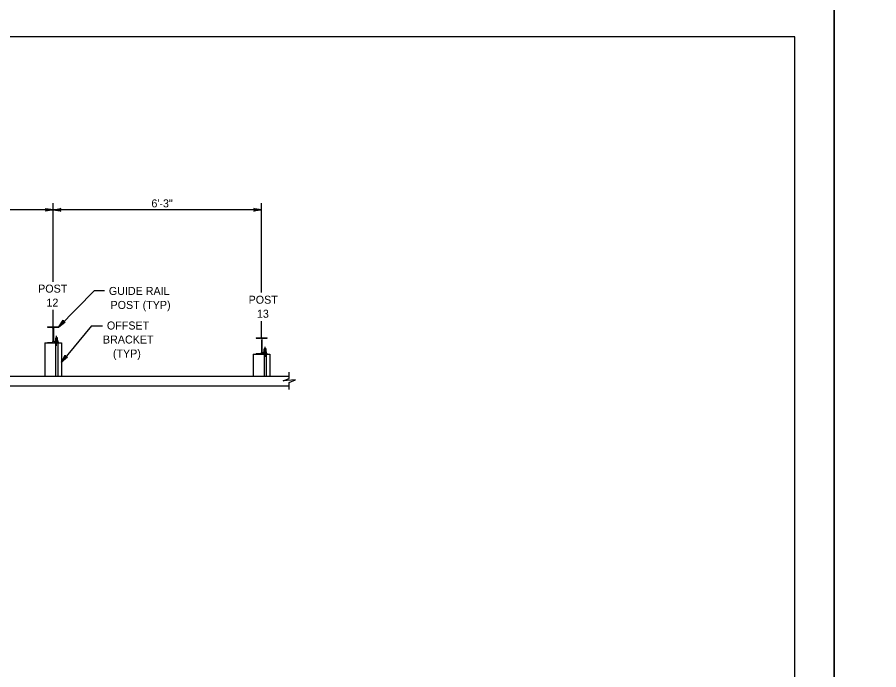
# Model space of a CAD drawing. Extents: x 632007860 to 635435983, y 295418622 to 297794622.
# Drawn here: x 632537853 to 632865880, y 296944470 to 297193122 of the extents above; entities that cross this region are included whole.
import ezdxf

# ---------------------------------------------------------------- set-up
doc = ezdxf.new("R2010")
doc.units = 0
for name, color, linetype in [('1', 7, 'Continuous'), ('PLT-BNDY', 7, 'Continuous'), ('S-DETL-DIMS', 7, 'Continuous'), ('S-DETL-T120', 7, 'Continuous'), ('S-MISC-CNTR-WT01', 7, 'Continuous'), ('S-STEL', 7, 'Continuous')]:
    doc.layers.add(name, color=color, linetype=linetype)

msp = doc.modelspace()

# ---------------------------------------------------------------- linework, layer by layer
at = {"layer": '1'}
msp.add_lwpolyline([(632833860, 296621622), (632833860, 297185622), (632047860, 297185622), (632047860, 296621622), (632833860, 296621622), (632833860, 296647981), (632633860, 296647981), (632633860, 296712659), (632833860, 296712659), (632833860, 296741622), (632633860, 296741622), (632633860, 296621622), (632712661, 296621622), (632712661, 296647981), (632712661, 296621622), (632789661, 296621622), (632789661, 296647981), (632789661, 296635665), (632833860, 296635665)], dxfattribs=at)
at = {"layer": 'PLT-BNDY'}
for points in [[(632007860, 297200622), (632848860, 297200622), (632848860, 296606622), (632007860, 296606622)], [(632848860, 297200622), (633689860, 297200622), (633689860, 296606622), (632848860, 296606622)]]:
    msp.add_lwpolyline(points, close=True, dxfattribs=at)
at = {"layer": 'S-DETL-DIMS'}
for p, q in [((632551530, 297119715), (632472155, 297119715)), ((632630905, 297119715), (632551530, 297119715)), ((632553651, 297075210), (632567294, 297089045)), ((632567294, 297089045), (632571108, 297089045)), ((632566155, 297075589), (632554709, 297061695)), ((632566155, 297075589), (632570358, 297075589)), ((632641431, 297055487), (632641431, 297057856)), ((632641431, 297051268), (632641431, 297053933))]:
    msp.add_line(p, q, dxfattribs=at)
for points in [[(632551530, 297119715), (632548571, 297119160), (632548799, 297119318), (632548916, 297119516), (632548950, 297119715), (632548916, 297119913), (632548799, 297120112), (632548571, 297120270), (632551530, 297119715), (632548799, 297120112), (632548916, 297119913), (632551530, 297119715), (632548950, 297119715), (632548916, 297119516), (632551530, 297119715), (632548799, 297119318)], [(632551530, 297119715), (632554489, 297120270), (632554261, 297120112), (632554144, 297119913), (632554110, 297119715), (632554144, 297119516), (632554261, 297119318), (632554489, 297119160), (632551530, 297119715), (632554261, 297119318), (632554144, 297119516), (632551530, 297119715), (632554110, 297119715), (632554144, 297119913), (632551530, 297119715), (632554261, 297120112)], [(632630905, 297119715), (632627946, 297119160), (632628174, 297119318), (632628291, 297119516), (632628325, 297119715), (632628291, 297119913), (632628174, 297120112), (632627946, 297120270), (632630905, 297119715), (632628174, 297120112), (632628291, 297119913), (632630905, 297119715), (632628325, 297119715), (632628291, 297119516), (632630905, 297119715), (632628174, 297119318)], [(632553651, 297075210), (632555334, 297077706), (632555310, 297077570), (632555286, 297077433), (632555316, 297077322), (632555345, 297077210), (632555404, 297077128), (632555462, 297077046), (632555545, 297076989), (632555628, 297076931), (632555740, 297076904), (632555851, 297076876), (632555988, 297076901), (632556124, 297076927), (632553651, 297075210), (632555988, 297076901), (632555851, 297076876), (632553651, 297075210), (632555740, 297076904), (632555628, 297076931), (632553651, 297075210), (632555545, 297076989), (632555462, 297077046), (632553651, 297075210), (632555404, 297077128), (632555345, 297077210), (632553651, 297075210), (632555316, 297077322), (632555286, 297077433), (632553651, 297075210), (632555310, 297077570)], [(632554709, 297061695), (632556162, 297064332), (632556151, 297064194), (632556139, 297064055), (632556179, 297063947), (632556218, 297063838), (632556284, 297063762), (632556349, 297063686), (632556437, 297063636), (632556524, 297063586), (632556638, 297063568), (632556752, 297063551), (632556885, 297063588), (632557019, 297063626), (632554709, 297061695), (632556885, 297063588), (632556752, 297063551), (632554709, 297061695), (632556638, 297063568), (632556524, 297063586), (632554709, 297061695), (632556437, 297063636), (632556349, 297063686), (632554709, 297061695), (632556284, 297063762), (632556218, 297063838), (632554709, 297061695), (632556179, 297063947), (632556139, 297064055), (632554709, 297061695), (632556151, 297064194)], [(632641431, 297053933), (632643812, 297054899), (632639050, 297054611), (632641431, 297055520)]]:
    msp.add_lwpolyline(points, dxfattribs=at)
at = {"layer": 'S-MISC-CNTR-WT01'}
for p, q in [((632551530, 297092344), (632551530, 297122247)), ((632630905, 297093544), (632630905, 297122247)), ((632630905, 297088206), (632630905, 297093544)), ((632551530, 297075210), (632551530, 297081586)), ((632630905, 297070979), (632630905, 297077250)), ((632552862, 297067955), (632552862, 297071778)), ((632632237, 297063724), (632632237, 297067547))]:
    msp.add_line(p, q, dxfattribs=at)
at = {"layer": 'S-STEL'}
for p, q in [((632549409, 297075210), (632553651, 297075210)), ((632549409, 297075210), (632549409, 297075012)), ((632549409, 297075012), (632551033, 297075012)), ((632551431, 297074580), (632551431, 297069555)), ((632551629, 297074580), (632551629, 297069555)), ((632552027, 297075012), (632553651, 297075012)), ((632553651, 297075012), (632553651, 297075210)), ((632548351, 297068992), (632554709, 297068992)), ((632548351, 297068992), (632548351, 297056292)), ((632549409, 297069190), (632549409, 297068992)), ((632549409, 297069190), (632551033, 297069190)), ((632549409, 297068992), (632553651, 297068992)), ((632552027, 297069190), (632553651, 297069190)), ((632552280, 297069724), (632552396, 297069791)), ((632552280, 297069257), (632552280, 297069724)), ((632552280, 297069257), (632552396, 297069190)), ((632553328, 297069791), (632552396, 297069791)), ((632553328, 297069190), (632552396, 297069190)), ((632552465, 297069190), (632552465, 297056227)), ((632552531, 297069791), (632552531, 297070937)), ((632553203, 297070937), (632552531, 297070937)), ((632553203, 297070780), (632552531, 297070780)), ((632553203, 297070623), (632552531, 297070623)), ((632553203, 297070466), (632552531, 297070466)), ((632553203, 297070309), (632552531, 297070309)), ((632553203, 297070151), (632552531, 297070151)), ((632553203, 297069994), (632552531, 297069994)), ((632553203, 297069837), (632552531, 297069837)), ((632552571, 297069257), (632552571, 297069724)), ((632553100, 297070858), (632552640, 297070858)), ((632553100, 297070701), (632552640, 297070701)), ((632553100, 297070544), (632552640, 297070544)), ((632553100, 297070387), (632552640, 297070387)), ((632553100, 297070230), (632552640, 297070230)), ((632553100, 297070073), (632552640, 297070073)), ((632553100, 297069916), (632552640, 297069916)), ((632553153, 297069257), (632553153, 297069724)), ((632553203, 297069791), (632553203, 297070937)), ((632553259, 297069190), (632553259, 297056227)), ((632553444, 297069724), (632553328, 297069791)), ((632553444, 297069257), (632553328, 297069190)), ((632553444, 297069257), (632553444, 297069724)), ((632553651, 297068992), (632553651, 297069190)), ((632554709, 297068992), (632554709, 297056292)), ((632628784, 297070979), (632633026, 297070979)), ((632628784, 297070979), (632628784, 297070780)), ((632628784, 297070780), (632630409, 297070780)), ((632630806, 297070349), (632630806, 297065324)), ((632631004, 297070349), (632631004, 297065324)), ((632631402, 297070780), (632633026, 297070780)), ((632633026, 297070780), (632633026, 297070979)), ((632627726, 297064761), (632634084, 297064761)), ((632627726, 297064761), (632627726, 297056290)), ((632628784, 297064959), (632628784, 297064761)), ((632628784, 297064959), (632630409, 297064959)), ((632628784, 297064761), (632633026, 297064761)), ((632631402, 297064959), (632633026, 297064959)), ((632631655, 297065493), (632631771, 297065560)), ((632631655, 297065026), (632631655, 297065493)), ((632631655, 297065026), (632631771, 297064959)), ((632632703, 297065560), (632631771, 297065560)), ((632632703, 297064959), (632631771, 297064959)), ((632631840, 297064959), (632631840, 297056292)), ((632631906, 297065560), (632631906, 297066706)), ((632632578, 297066706), (632631906, 297066706)), ((632632578, 297066549), (632631906, 297066549)), ((632632578, 297066392), (632631906, 297066392)), ((632632578, 297066234), (632631906, 297066234)), ((632632578, 297066077), (632631906, 297066077)), ((632632578, 297065920), (632631906, 297065920)), ((632632578, 297065763), (632631906, 297065763)), ((632632578, 297065606), (632631906, 297065606)), ((632631946, 297065026), (632631946, 297065493)), ((632632475, 297066627), (632632015, 297066627)), ((632632475, 297066470), (632632015, 297066470)), ((632632475, 297066313), (632632015, 297066313)), ((632632475, 297066156), (632632015, 297066156)), ((632632475, 297065999), (632632015, 297065999)), ((632632475, 297065842), (632632015, 297065842)), ((632632475, 297065685), (632632015, 297065685)), ((632632528, 297065026), (632632528, 297065493)), ((632632578, 297065560), (632632578, 297066706)), ((632632634, 297064959), (632632634, 297056292)), ((632632819, 297065493), (632632703, 297065560)), ((632632819, 297065026), (632632703, 297064959)), ((632632819, 297065026), (632632819, 297065493)), ((632633026, 297064761), (632633026, 297064959)), ((632634084, 297064761), (632634084, 297056290)), ((632133364, 297056292), (632641431, 297056292)), ((632548351, 297056292), (632554709, 297056292)), ((632627726, 297056290), (632634084, 297056290)), ((632104604, 297052720), (632641431, 297052720))]:
    msp.add_line(p, q, dxfattribs=at)
for centre, start, end in [((632551049, 297074630), 2.38198, 92.38198), ((632552011, 297074630), 87.61802, 177.61802), ((632551049, 297069571), 267.61802, 357.61802), ((632552011, 297069571), 182.38198, 272.38198), ((632630424, 297070399), 2.38198, 92.38198), ((632631386, 297070399), 87.61802, 177.61802), ((632630424, 297065340), 267.61802, 357.61802), ((632631386, 297065340), 182.38198, 272.38198)]:
    msp.add_arc(centre, 382, start, end, dxfattribs=at)
for points in [[(632552425, 297069791), (632552446, 297069788), (632552490, 297069782), (632552537, 297069752), (632552563, 297069730), (632552571, 297069724)], [(632552425, 297069190), (632552446, 297069193), (632552490, 297069199), (632552537, 297069229), (632552563, 297069251), (632552571, 297069257)], [(632552571, 297069724), (632552595, 297069734), (632552654, 297069757), (632552751, 297069785), (632552825, 297069789), (632552862, 297069791)], [(632552571, 297069257), (632552595, 297069247), (632552654, 297069223), (632552751, 297069196), (632552825, 297069192), (632552862, 297069190)], [(632552862, 297069791), (632552869, 297069791), (632552912, 297069790), (632552994, 297069779), (632553084, 297069752), (632553136, 297069731), (632553153, 297069724)], [(632552862, 297069190), (632552869, 297069190), (632552912, 297069190), (632552994, 297069201), (632553084, 297069228), (632553136, 297069250), (632553153, 297069257)], [(632553153, 297069724), (632553175, 297069741), (632553217, 297069775), (632553272, 297069791), (632553298, 297069791), (632553299, 297069791)], [(632553153, 297069257), (632553175, 297069240), (632553217, 297069206), (632553272, 297069190), (632553298, 297069190), (632553299, 297069190)], [(632631800, 297065560), (632631821, 297065557), (632631865, 297065551), (632631912, 297065521), (632631938, 297065499), (632631946, 297065493)], [(632631800, 297064959), (632631821, 297064961), (632631865, 297064967), (632631912, 297064998), (632631938, 297065019), (632631946, 297065026)], [(632631946, 297065493), (632631971, 297065503), (632632029, 297065526), (632632126, 297065553), (632632200, 297065558), (632632237, 297065560)], [(632631946, 297065026), (632631971, 297065016), (632632029, 297064992), (632632126, 297064965), (632632200, 297064961), (632632237, 297064959)], [(632632237, 297065560), (632632244, 297065560), (632632287, 297065559), (632632369, 297065548), (632632459, 297065521), (632632511, 297065500), (632632528, 297065493)], [(632632237, 297064959), (632632244, 297064959), (632632287, 297064959), (632632369, 297064970), (632632459, 297064997), (632632511, 297065019), (632632528, 297065026)], [(632632528, 297065493), (632632550, 297065510), (632632592, 297065544), (632632647, 297065560), (632632673, 297065560), (632632674, 297065560)], [(632632528, 297065026), (632632550, 297065008), (632632592, 297064975), (632632647, 297064959), (632632673, 297064959), (632632674, 297064959)]]:
    msp.add_open_spline(points, degree=3, dxfattribs=at)

# ---------------------------------------------------------------- texts
at = {"layer": 'S-DETL-T120'}
for s, height, p in [('6\'-3"', 3048, (632588942, 297120660)), ('POST', 3048, (632545814, 297088180)), ('GUIDE RAIL', 3048.1, (632572754, 297087299)), ('12', 3048, (632548982, 297082846)), ('POST (TYP)', 3048.1, (632573378, 297081965)), ('POST', 3048, (632625954, 297083950)), ('13', 3048, (632629122, 297078616)), ('OFFSET', 3048.1, (632572002, 297074128)), ('BRACKET', 3048.1, (632570490, 297068794)), ('(TYP)', 3048.1, (632574282, 297063460))]:
    msp.add_text(s, height=height, dxfattribs=at).set_placement(p)

doc.saveas('drawing.dxf')
